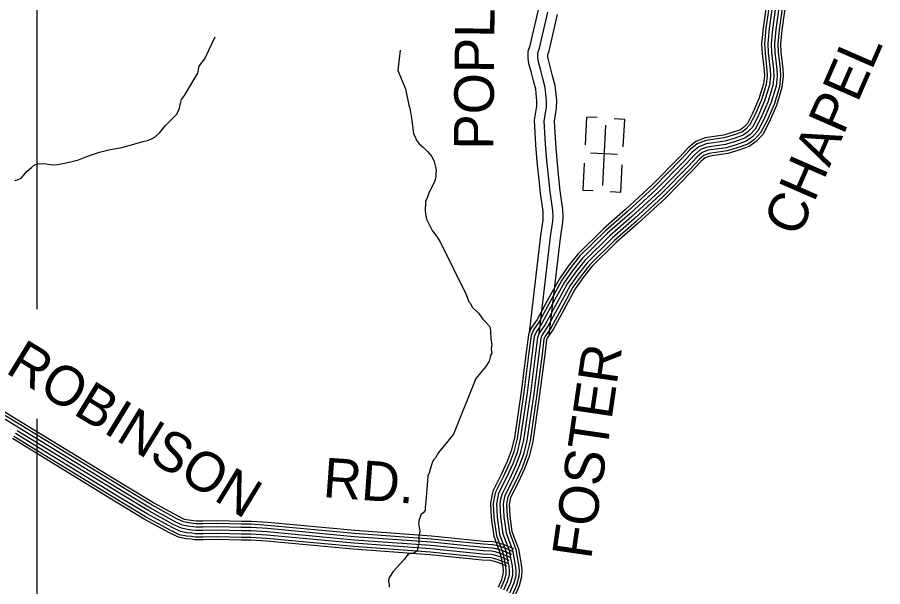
# Model space of a CAD drawing. Extents: x 1551132 to 1791609, y 378168 to 563823.
# Drawn here: x 1604322 to 1612410, y 481979 to 487298 of the extents above; entities that cross this region are included whole.
import ezdxf

# ---------------------------------------------------------------- set-up
doc = ezdxf.new("R2010")
doc.units = 0
for name, color, linetype in [('DESIGN - ROW - Right-of-Way and Easement Labels', 7, 'Continuous'), ('DESIGN - ROW - Right-of-Way Linework', 7, 'Continuous'), ('DESIGN - TRANSPORTATION - Text', 7, 'Continuous'), ('DESIGN - UTILITIES - Cable (Underground) with Text', 7, 'Continuous'), ('SURVEY - CONTOURS - Index with Text', 7, 'Continuous'), ('SURVEY - PROPERTY - Owners', 7, 'Continuous'), ('SURVEY - TRANSPORTATION - Roads', 7, 'Continuous')]:
    doc.layers.add(name, color=color, linetype=linetype)

msp = doc.modelspace()

# ---------------------------------------------------------------- linework, layer by layer
at = {"layer": 'DESIGN - ROW - Right-of-Way Linework'}
for points in [[(1604508.503, 484571.272), (1604508.511, 497822.057)], [(1604508.495, 471934.835), (1604508.502, 483545.937)]]:
    msp.add_lwpolyline(points, dxfattribs=at)
at = {"layer": 'DESIGN - TRANSPORTATION - Text'}
for points in [[(1604299.734, 485774.753), (1604329.841, 485782.395), (1604358.016, 485796.07), (1604412.839, 485861.513), (1604453.263, 485895.073), (1604483.563, 485918.74), (1604517.687, 485928.332), (1604571.769, 485933.665), (1604649.642, 485920.665), (1604697.674, 485922.065), (1604747.807, 485931.457), (1604818.038, 485948.616), (1604892.278, 485965.725), (1604972.685, 485996.776), (1605034.983, 486020.043), (1605091.24, 486039.377), (1605189.58, 486064.194), (1605299.819, 486080.853), (1605412.258, 486113.512), (1605508.647, 486142.363), (1605542.721, 486147.946), (1605582.979, 486167.48), (1605611.153, 486181.156), (1605653.677, 486222.707), (1605708.468, 486286.142), (1605811.815, 486393.07), (1605828.231, 486426.929), (1605836.531, 486450.871), (1605842.948, 486484.855), (1605849.189, 486504.823), (1605857.489, 486528.765), (1605883.955, 486566.508), (1605963.612, 486699.778), (1606010.577, 486777.346), (1606021.361, 486841.34), (1606074.226, 486910.817), (1606115.317, 486998.477), (1606170.774, 487116.014)], [(1607899.825, 486990.128), (1607877.5, 486800.023), (1607949.432, 486628.785), (1607981.572, 486476.081), (1607989.256, 486449.931), (1608007.888, 486337.47), (1608024.33, 486209.008), (1608038.088, 486188.799), (1608057.554, 486144.465), (1608077.212, 486116.164), (1608118.802, 486081.571), (1608156.368, 486045.029), (1608195.792, 485996.444), (1608219.233, 485950.051), (1608230.65, 485901.817), (1608236.208, 485865.674), (1608233.891, 485839.648), (1608233.516, 485809.598), (1608223.025, 485769.647), (1608169.601, 485654.085), (1608148.96, 485602.242), (1608138.685, 485580.325), (1608133.51, 485484.198), (1608146.651, 485413.896), (1608173.976, 485357.436), (1608199.367, 485307.018), (1608240.716, 485252.392), (1608278.598, 485194.49)], [(1608278.598, 485194.49), (1608515.984, 484709.769), (1608529.567, 484675.535), (1608541.15, 484641.318), (1608556.958, 484625.092), (1608574.549, 484590.8), (1608631.873, 484533.973), (1608673.222, 484479.347), (1608693.005, 484461.063), (1608732.47, 484416.479), (1608740.228, 484396.345), (1608745.837, 484364.202), (1608747.003, 484296.059), (1608756.345, 484241.832), (1608751.853, 484201.806), (1608755.511, 484173.706), (1608757.344, 484159.655), (1608749.145, 484143.721), (1608742.895, 484123.763), (1608732.428, 484085.82), (1608701.812, 484036.102), (1608606.398, 483923.074), (1608398.961, 483404.419)], [(1608398.961, 483404.419), (1608347.354, 483337.242), (1608258.039, 483232.148), (1608229.423, 483182.405), (1608211.198, 483164.604), (1608198.849, 483136.703), (1608184.232, 483086.785), (1608171.674, 483040.851), (1608159.375, 483016.959), (1608154.783, 482968.916), (1608149.833, 482890.822), (1608140.458, 482778.719), (1608133.717, 482718.684), (1608133.375, 482690.633), (1608115.109, 482668.816), (1608094.884, 482651.032), (1608086.584, 482627.09), (1608078.343, 482607.148), (1608071.918, 482573.164), (1608082.993, 482496.87), (1608076.376, 482446.86), (1608075.868, 482404.776), (1608075.643, 482386.742), (1608067.326, 482360.8), (1608063.035, 482336.807), (1608062.81, 482318.774), (1608048.685, 482308.932), (1608034.51, 482295.081), (1607968.304, 482279.873), (1607974.228, 482273.789), (1607964.129, 482265.897), (1607939.754, 482236.146)], [(1607939.754, 482236.146), (1607836.315, 482121.21), (1607805.774, 482077.509), (1607793.549, 482059.625), (1607791.183, 482029.591), (1607796.866, 482003.474), (1607798.499, 481973.39)]]:
    msp.add_lwpolyline(points, dxfattribs=at)
at = {"layer": 'DESIGN - UTILITIES - Cable (Underground) with Text'}
for p, q in [((1609643.325, 486366.183), (1609629.687, 486105.694)), ((1609742.853, 486360.951), (1609643.942, 486366.142)), ((1609998.984, 486343.571), (1609899.365, 486348.803)), ((1609985.478, 486087.174), (1609998.9, 486343.571)), ((1609931.62, 486015.496), (1609678.356, 486028.785)), ((1609620.756, 485934.974), (1609607.559, 485683.86)), ((1609963.175, 485661.289), (1609976.68, 485919.003)), ((1609607.692, 485683.86), (1609705.811, 485678.711)), ((1609963, 485661.289), (1609863.648, 485666.479))]:
    msp.add_line(p, q, dxfattribs=at)
msp.add_lwpolyline([(1609820.472, 486289.401), (1609791.046, 485727.113)], dxfattribs=at)
at = {"layer": 'SURVEY - CONTOURS - Index with Text'}
for points in [[(1611337.877, 487515.219), (1611293.087, 487198.752), (1611279.045, 487051.698), (1611284.945, 486960.221), (1611303.386, 486803.567), (1611304.644, 486752.874), (1611297.253, 486676.972), (1611253.971, 486536.352), (1611191.83, 486393.956), (1611145.848, 486305.546), (1611113.699, 486271.153), (1611080.833, 486247.877), (1611003.685, 486221.135), (1610923.378, 486196.284), (1610750.849, 486171.325), (1610663.484, 486139.366), (1610590.978, 486078.206), (1610509.454, 485989.745), (1610255.602, 485732.039), (1610007.833, 485503.899), (1609801.062, 485322.361), (1609561.293, 485086.371), (1609471.495, 484972.81), (1609388.205, 484855.24), (1609294.216, 484683.169), (1609180.468, 484473.747), (1609123.028, 484390.111), (1609098.787, 484330.927), (1609078.004, 484171.364), (1609030.863, 483797.921), (1608967.806, 483368.576), (1608938.906, 483247.923), (1608901.032, 483148.196), (1608845.842, 483028.609), (1608766.543, 482871.113), (1608752.835, 482813.079), (1608744.786, 482755.16), (1608750.269, 482622.565), (1608774.926, 482452.428), (1608835.991, 482288.565), (1608846.166, 482229.672), (1608858.816, 482163.462), (1608861.749, 482125.994), (1608861.482, 482095.152), (1608847.691, 482044.759), (1608815.058, 481972.04)], [(1611363.402, 487512.085), (1611318.636, 487195.727), (1611304.836, 487051.298), (1611310.561, 486962.554), (1611329.069, 486805.4), (1611330.394, 486751.941), (1611322.594, 486671.889), (1611278.12, 486527.401), (1611215.046, 486382.864), (1611167.039, 486290.554), (1611130.69, 486251.678), (1611092.707, 486224.777), (1611011.693, 486196.701), (1610929.053, 486171.125), (1610757.174, 486146.258), (1610676.592, 486116.774), (1610608.794, 486059.589), (1610528.079, 485972.003), (1610273.485, 485713.538), (1610025.024, 485484.774), (1609818.579, 485303.519), (1609580.467, 485069.163), (1609492.094, 484957.393), (1609410.055, 484841.598), (1609316.798, 484670.869), (1609202.418, 484460.288), (1609145.785, 484377.819), (1609123.861, 484324.276), (1609103.511, 484168.089), (1609056.346, 483794.446), (1608993.08, 483363.701), (1608963.531, 483240.323), (1608924.748, 483138.229), (1608869.008, 483017.434), (1608790.876, 482862.255), (1608778.143, 482808.337), (1608770.577, 482753.919), (1608775.91, 482624.949), (1608799.984, 482458.828), (1608860.933, 482295.307), (1608871.474, 482234.272), (1608884.34, 482166.887), (1608887.474, 482126.894), (1608887.165, 482091.585), (1608871.965, 482036.042), (1608838.141, 481960.665)], [(1611394.176, 487508.302), (1611349.427, 487192.077), (1611335.936, 487050.823), (1611341.444, 486965.363), (1611360.018, 486807.6), (1611361.435, 486750.824), (1611353.143, 486665.763), (1611307.228, 486516.601), (1611243.037, 486369.497), (1611192.58, 486272.478), (1611151.181, 486228.202), (1611107.024, 486196.934), (1611021.359, 486167.234), (1610935.894, 486140.791), (1610764.798, 486116.032), (1610692.383, 486089.548), (1610630.268, 486037.147), (1610550.52, 485950.619), (1610295.043, 485691.246), (1610045.757, 485461.723), (1609839.695, 485280.81), (1609603.592, 485048.42), (1609516.91, 484938.809), (1609436.396, 484825.156), (1609344.023, 484656.035), (1609228.892, 484444.071), (1609173.21, 484363.002), (1609154.077, 484316.268), (1609134.261, 484164.147), (1609087.062, 483790.246), (1609023.554, 483357.826), (1608993.213, 483231.173), (1608953.348, 483126.22), (1608896.932, 483003.959), (1608820.201, 482851.571), (1608808.642, 482802.628), (1608801.659, 482752.41), (1608806.817, 482627.815), (1608830.183, 482466.553), (1608890.982, 482303.424), (1608901.973, 482239.814), (1608915.106, 482171.012), (1608918.481, 482127.969), (1608918.131, 482087.285), (1608901.231, 482025.542), (1608865.957, 481946.948)], [(1611424.95, 487504.519), (1611380.218, 487188.427), (1611367.027, 487050.34), (1611372.326, 486968.18), (1611390.976, 486809.801), (1611392.467, 486749.699), (1611383.693, 486659.638), (1611336.344, 486505.809), (1611271.028, 486356.13), (1611218.121, 486254.411), (1611171.672, 486204.726), (1611121.34, 486169.084), (1611031.017, 486137.775), (1610942.736, 486110.457), (1610772.423, 486085.815), (1610708.183, 486062.314), (1610651.743, 486014.704), (1610572.97, 485929.227), (1610316.592, 485668.954), (1610066.481, 485438.664), (1609860.811, 485258.093), (1609626.708, 485027.678), (1609541.735, 484920.217), (1609462.737, 484808.706), (1609371.247, 484641.21), (1609255.358, 484427.854), (1609200.643, 484348.185), (1609184.293, 484308.259), (1609165.01, 484160.205), (1609117.777, 483786.054), (1609054.02, 483351.951), (1609022.896, 483222.023), (1608981.947, 483114.203), (1608924.857, 482990.492), (1608849.533, 482840.896), (1608839.15, 482796.92), (1608832.75, 482750.902), (1608837.725, 482630.691), (1608860.391, 482474.278), (1608921.04, 482311.549), (1608932.473, 482245.364), (1608945.881, 482175.145), (1608949.489, 482129.053), (1608949.097, 482082.993), (1608930.497, 482015.041), (1608893.782, 481933.231)], [(1611424.95, 487504.519), (1611380.218, 487188.427), (1611367.027, 487050.34), (1611372.326, 486968.18), (1611390.976, 486809.801), (1611392.467, 486749.699), (1611383.693, 486659.638), (1611336.344, 486505.809), (1611271.028, 486356.13), (1611218.121, 486254.411), (1611171.672, 486204.726), (1611121.34, 486169.084), (1611031.017, 486137.775), (1610942.736, 486110.457), (1610772.423, 486085.815), (1610708.183, 486062.314), (1610651.743, 486014.704), (1610572.97, 485929.227), (1610316.592, 485668.954), (1610066.481, 485438.664), (1609860.811, 485258.093), (1609626.708, 485027.678), (1609541.735, 484920.217), (1609462.737, 484808.706), (1609371.247, 484641.21), (1609255.358, 484427.854), (1609200.643, 484348.185), (1609184.293, 484308.259), (1609165.01, 484160.205), (1609117.777, 483786.054), (1609054.02, 483351.951), (1609022.896, 483222.023), (1608981.947, 483114.203), (1608924.857, 482990.492), (1608849.533, 482840.896), (1608839.15, 482796.92), (1608832.75, 482750.902), (1608837.725, 482630.691), (1608860.391, 482474.278), (1608921.04, 482311.549), (1608932.473, 482245.364), (1608945.881, 482175.145), (1608949.489, 482129.053), (1608949.097, 482082.993), (1608930.497, 482015.041), (1608893.782, 481933.231)], [(1611455.725, 487500.735), (1611411.009, 487184.777), (1611398.117, 487049.857), (1611403.209, 486970.996), (1611421.933, 486812.001), (1611423.5, 486748.574), (1611414.242, 486653.513), (1611365.46, 486495.017), (1611299.019, 486342.763), (1611243.662, 486236.344), (1611192.163, 486181.251), (1611135.656, 486141.233), (1611040.675, 486108.315), (1610949.577, 486080.123), (1610780.048, 486055.597), (1610723.983, 486035.08), (1610673.217, 485992.262), (1610595.419, 485907.835), (1610338.142, 485646.661), (1610087.206, 485415.605), (1609881.927, 485235.375), (1609649.824, 485006.936), (1609566.559, 484901.625), (1609489.078, 484792.255), (1609398.471, 484626.384), (1609281.824, 484411.637), (1609228.075, 484333.368), (1609214.509, 484300.251), (1609195.759, 484156.264), (1609148.493, 483781.862), (1609084.486, 483346.076), (1609052.579, 483212.872), (1609010.546, 483102.186), (1608952.781, 482977.025), (1608878.866, 482830.221), (1608869.658, 482791.211), (1608863.841, 482749.394), (1608868.633, 482633.566), (1608890.599, 482482.003), (1608951.097, 482319.674), (1608962.972, 482250.914), (1608976.655, 482179.279), (1608980.496, 482130.136), (1608980.063, 482078.701), (1608959.763, 482004.541), (1608921.606, 481919.514)], [(1611486.499, 487496.952), (1611441.8, 487181.127), (1611429.217, 487049.382), (1611434.092, 486973.805), (1611452.883, 486814.201), (1611454.541, 486747.457), (1611444.791, 486647.388), (1611394.567, 486484.217), (1611327.01, 486329.396), (1611269.203, 486218.268), (1611212.655, 486157.775), (1611149.973, 486113.391), (1611050.342, 486078.848), (1610956.419, 486049.789), (1610787.673, 486025.372), (1610739.774, 486007.854), (1610694.692, 485969.82), (1610617.86, 485886.451), (1610359.699, 485624.369), (1610107.938, 485392.555), (1609903.043, 485212.667), (1609672.948, 484986.194), (1609591.375, 484883.041), (1609515.419, 484775.813), (1609425.696, 484611.551), (1609308.298, 484395.42), (1609255.5, 484318.551), (1609244.725, 484292.242), (1609226.508, 484152.322), (1609179.209, 483777.662), (1609114.961, 483340.201), (1609082.261, 483203.722), (1609039.146, 483090.178), (1608980.705, 482963.549), (1608908.19, 482819.537), (1608900.157, 482785.503), (1608894.924, 482747.885), (1608899.54, 482636.432), (1608920.798, 482489.729), (1608981.146, 482327.791), (1608993.471, 482256.456), (1609007.421, 482183.404), (1609011.504, 482131.211), (1609011.029, 482074.401), (1608989.029, 481994.041), (1608949.422, 481905.797)], [(1611511.032, 487493.935), (1611466.349, 487178.218), (1611454.008, 487048.998), (1611458.716, 486976.047), (1611477.565, 486815.959), (1611479.29, 486746.557), (1611469.149, 486642.505), (1611417.783, 486475.617), (1611349.326, 486318.738), (1611289.569, 486203.86), (1611228.988, 486139.058), (1611161.389, 486091.182), (1611058.042, 486055.364), (1610961.877, 486025.605), (1610793.756, 486001.279), (1610752.374, 485986.137), (1610711.816, 485951.928), (1610635.76, 485869.401), (1610376.882, 485606.594), (1610124.463, 485374.171), (1609919.876, 485194.558), (1609691.381, 484969.66), (1609611.167, 484868.224), (1609536.418, 484762.696), (1609447.395, 484599.725), (1609329.398, 484382.486), (1609277.374, 484306.734), (1609268.824, 484285.85), (1609251.016, 484149.172), (1609203.7, 483774.32), (1609139.252, 483335.517), (1609105.927, 483196.422), (1609061.945, 483080.602), (1609002.971, 482952.807), (1608931.581, 482811.02), (1608924.481, 482780.945), (1608919.715, 482746.685), (1608924.181, 482638.724), (1608944.881, 482495.887), (1609005.113, 482334.266), (1609017.796, 482260.881), (1609031.953, 482186.696), (1609036.228, 482132.078), (1609035.712, 482070.976), (1609012.362, 481985.666), (1608971.605, 481894.863)]]:
    msp.add_lwpolyline(points, dxfattribs=at)
at = {"layer": 'SURVEY - PROPERTY - Owners'}
for points in [[(1609108.295, 484353.344), (1609216.376, 485260.209), (1609237.084, 485402.429), (1609238.309, 485437.43), (1609236.034, 485483.898), (1609211.951, 485655.794), (1609198.843, 485779.931), (1609182.236, 485949.394), (1609169.469, 486107.498), (1609156.186, 486336.704), (1609176.528, 486466.715), (1609178.161, 486514.675), (1609167.128, 486625.803), (1609145.545, 486704.121), (1609124.512, 486791.707), (1609103.805, 486862.451), (1609096.413, 486917.777), (1609096.963, 486980.312), (1609114.48, 487033.855), (1609192.728, 487368.78)], [(1609198.359, 484342.61), (1609306.307, 485248.3), (1609327.565, 485394.288), (1609329.09, 485438.072), (1609326.432, 485492.423), (1609301.991, 485666.853), (1609289.083, 485789.114), (1609272.583, 485957.469), (1609259.967, 486113.773), (1609247.301, 486332.27), (1609266.992, 486458.132), (1609269.017, 486517.625), (1609256.626, 486642.453), (1609233.393, 486726.764), (1609212.194, 486815.058), (1609192.794, 486881.309), (1609187.169, 486923.41), (1609187.544, 486965.462), (1609201.911, 487009.388), (1609280.809, 487347.097)], [(1609291.982, 484331.452), (1609399.788, 485235.925), (1609421.613, 485385.829), (1609423.463, 485438.739), (1609420.405, 485501.29), (1609395.589, 485678.353), (1609382.889, 485798.665), (1609366.506, 485965.861), (1609354.04, 486120.298), (1609342.015, 486327.662), (1609361.032, 486449.207), (1609363.465, 486520.692), (1609349.657, 486659.762), (1609324.708, 486750.306), (1609303.333, 486839.333), (1609285.3, 486900.918), (1609281.517, 486929.261), (1609281.701, 486950.02), (1609292.8, 486983.954), (1609372.374, 487324.554)]]:
    msp.add_lwpolyline(points, dxfattribs=at)
at = {"layer": 'SURVEY - TRANSPORTATION - Roads'}
for points in [[(1608942.964, 482280.54), (1608854.908, 482316.074), (1608796.134, 482333.475), (1608758.743, 482340.433), (1608677.537, 482345.225), (1608188.665, 482393.617), (1607471.732, 482446.052), (1606659.043, 482521.378), (1606507.971, 482530.803), (1606415.532, 482531.628), (1606193.345, 482537.62), (1606057.165, 482534.811), (1605991.634, 482535.403), (1605961.043, 482539.503), (1605916.202, 482543.82), (1605866.72, 482554.003), (1605798.146, 482585.963), (1605566.935, 482713.399), (1605307.175, 482869.545), (1604337.381, 483462.876), (1604039.672, 483642.672)], [(1608954.564, 482309.282), (1608865.133, 482345.383), (1608803.392, 482363.659), (1608762.502, 482371.267), (1608679.979, 482376.134), (1608191.323, 482424.502), (1607474.299, 482476.952), (1606661.434, 482552.296), (1606509.08, 482561.796), (1606416.082, 482562.621), (1606193.445, 482568.629), (1606056.99, 482565.821), (1605993.842, 482566.387), (1605964.584, 482570.304), (1605920.819, 482574.521), (1605876.52, 482583.638), (1605812.196, 482613.613), (1605582.402, 482740.275), (1605323.249, 482896.054), (1604353.481, 483489.368), (1604054.196, 483670.115)], [(1608964.189, 482333.133), (1608873.607, 482369.692), (1608809.409, 482388.693), (1608765.627, 482396.843), (1608682.004, 482401.776), (1608193.523, 482450.127), (1607476.424, 482502.586), (1606663.426, 482577.938), (1606509.996, 482587.505), (1606416.549, 482588.338), (1606193.529, 482594.355), (1606056.84, 482591.538), (1605995.675, 482592.088), (1605967.526, 482595.863), (1605924.652, 482599.988), (1605884.653, 482608.213), (1605823.846, 482636.556), (1605595.243, 482762.559), (1605336.583, 482918.038), (1604366.839, 483511.344), (1604066.246, 483692.882)], [(1608908.165, 482194.296), (1608824.233, 482228.163), (1608774.376, 482242.922), (1608747.452, 482247.931), (1608670.212, 482252.497), (1608180.69, 482300.948), (1607464.049, 482353.366), (1606651.851, 482428.642), (1606504.663, 482437.826), (1606413.865, 482438.634), (1606193.045, 482444.592), (1606057.707, 482441.801), (1605985.009, 482442.451), (1605950.401, 482447.101), (1605902.336, 482451.717), (1605837.304, 482465.101), (1605756.014, 482502.994), (1605520.52, 482632.789), (1605258.951, 482790.018), (1604289.082, 483383.399)], [(1608919.764, 482223.038), (1608834.458, 482257.473), (1608781.634, 482273.106), (1608751.21, 482278.765), (1608672.654, 482283.406), (1608183.349, 482331.832), (1607466.615, 482384.267), (1606654.243, 482459.56), (1606505.771, 482468.818), (1606414.415, 482469.627), (1606193.145, 482475.602), (1606057.532, 482472.81), (1605987.217, 482473.435), (1605953.943, 482477.902), (1605906.952, 482482.418), (1605847.104, 482494.735), (1605770.064, 482530.644), (1605535.986, 482659.664), (1605275.026, 482816.527), (1604305.182, 483409.891)], [(1608931.364, 482251.789), (1608844.683, 482286.773), (1608788.884, 482303.29), (1608754.977, 482309.599), (1608675.095, 482314.316), (1608186.007, 482362.725), (1607469.174, 482415.159), (1606656.643, 482490.469), (1606506.871, 482499.811), (1606414.974, 482500.627), (1606193.245, 482506.611), (1606057.349, 482503.811), (1605989.425, 482504.419), (1605957.493, 482508.702), (1605911.577, 482513.119), (1605856.912, 482524.369), (1605784.105, 482558.303), (1605551.461, 482686.532), (1605291.1, 482843.036), (1604321.282, 483436.384)], [(1608931.364, 482251.789), (1608844.683, 482286.773), (1608788.884, 482303.29), (1608754.977, 482309.599), (1608675.095, 482314.316), (1608186.007, 482362.725), (1607469.174, 482415.159), (1606656.643, 482490.469), (1606506.871, 482499.811), (1606414.974, 482500.627), (1606193.245, 482506.611), (1606057.349, 482503.811), (1605989.425, 482504.419), (1605957.493, 482508.702), (1605911.577, 482513.119), (1605856.912, 482524.369), (1605784.105, 482558.303), (1605551.461, 482686.532), (1605291.1, 482843.036), (1604321.282, 483436.384)], [(1608898.915, 482171.37), (1608816.084, 482204.805), (1608768.593, 482218.855), (1608744.452, 482223.347), (1608668.27, 482227.847), (1608178.574, 482276.314), (1607462.007, 482328.732), (1606649.943, 482404), (1606503.788, 482413.117), (1606413.415, 482413.917), (1606192.97, 482419.867), (1606057.857, 482417.083), (1605983.25, 482417.75), (1605947.576, 482422.533), (1605898.652, 482427.242), (1605829.487, 482441.475), (1605744.814, 482480.943), (1605508.178, 482611.371), (1605246.135, 482768.884), (1604276.241, 483362.282)]]:
    msp.add_lwpolyline(points, dxfattribs=at)

# ---------------------------------------------------------------- texts
at = {"layer": 'DESIGN - ROW - Right-of-Way and Easement Labels'}
for s, height, rotation, p in [('POPLAR', 370.0096, 89.4960667, (1608771.87, 486060.23)), ('CHAPEL', 370.0068, 66.4251444, (1611625.195, 485233.2)), ('ROBINSON', 369.9961, 328.5409583, (1604200.102, 483984.981)), ('FOSTER', 370.0093, 81.6444833, (1609684.115, 482227.55)), ('RD.', 369.9914, 355.8162194, (1607171.848, 482816.936))]:
    msp.add_text(s, height=height, rotation=rotation, dxfattribs=at).set_placement(p)

doc.saveas('drawing.dxf')
